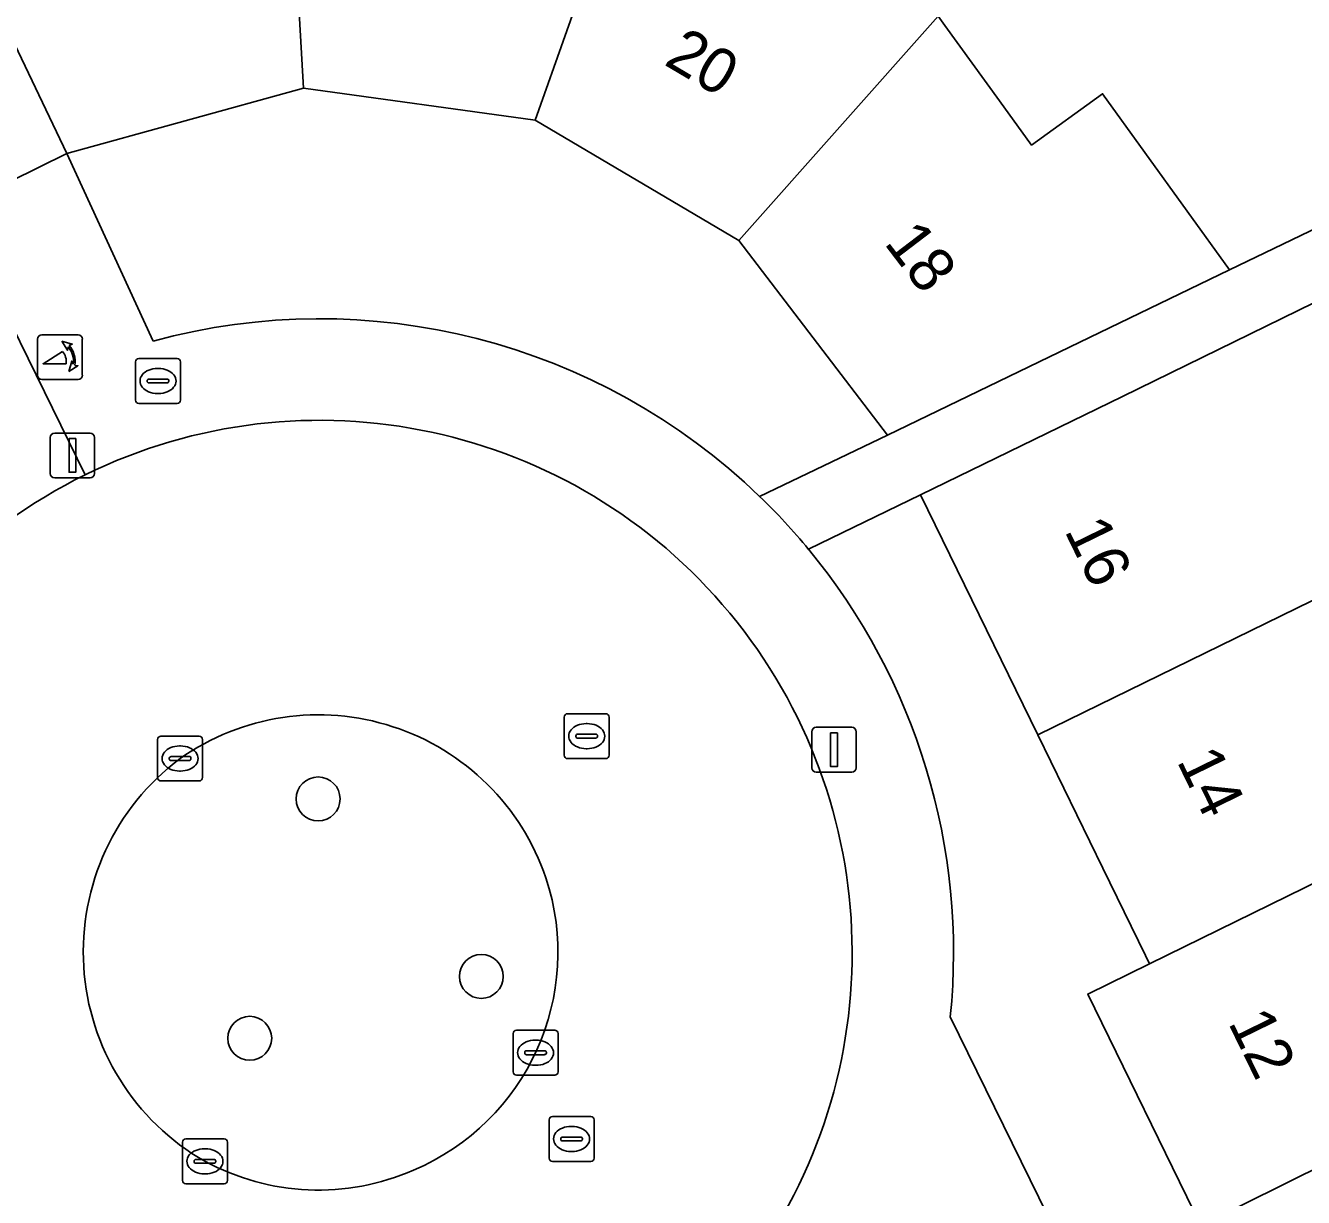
# Model space of a CAD drawing. Extents: x 160455 to 162082, y 388339 to 389736.
# Drawn here: x 160766.57 to 160795.04, y 388941.1 to 388967.2 of the extents above; entities that cross this region are included whole.
import ezdxf

# ---------------------------------------------------------------- set-up
doc = ezdxf.new("R2010")
doc.units = 0
for name, color, linetype in [('IMGEO_Boom', 7, 'Continuous'), ('IMGEO_Brandkraan', 7, 'Continuous'), ('IMGEO_Erf', 7, 'Continuous'), ('IMGEO_Groenvoorziening', 7, 'Continuous'), ('IMGEO_Kolk', 7, 'Continuous'), ('IMGEO_Lichtmast', 7, 'Continuous'), ('IMGEO_Pand', 7, 'Continuous'), ('IMGEO_Pand_nummerreeks', 7, 'Continuous'), ('IMGEO_Pand_overbouw', 7, 'Continuous'), ('IMGEO_Poller', 7, 'Continuous'), ('IMGEO_Rijbaan_lokaal_open', 7, 'Continuous'), ('IMGEO_Rioolput', 7, 'Continuous'), ('IMGEO_Voetpad_open', 7, 'Continuous')]:
    doc.layers.add(name, color=color, linetype=linetype)

msp = doc.modelspace()

# ---------------------------------------------------------------- linework, layer by layer
at = {"layer": 'IMGEO_Boom'}
for centre in [(160773.091, 388949.974), (160776.726, 388946.02), (160771.568, 388944.643)]:
    msp.add_circle(centre, 0.489, dxfattribs=at)
at = {"layer": 'IMGEO_Brandkraan'}
for p, q in [((160769.098, 388959.783), (160769.95, 388959.783)), ((160769.023, 388958.857), (160769.023, 388959.709)), ((160769.511, 388959.563), (160769.536, 388959.563)), ((160770.024, 388959.709), (160770.024, 388958.857)), ((160769.282, 388959.277), (160769.282, 388959.289)), ((160769.72, 388959.24), (160769.322, 388959.24)), ((160769.325, 388959.326), (160769.723, 388959.326)), ((160769.766, 388959.289), (160769.766, 388959.277)), ((160769.534, 388959.003), (160769.509, 388959.003)), ((160769.95, 388958.783), (160769.098, 388958.783))]:
    msp.add_line(p, q, dxfattribs=at)
for points in [[(160769.098, 388959.783), (160769.95, 388959.783)], [(160769.023, 388958.857), (160769.023, 388959.709)], [(160770.024, 388959.709), (160770.024, 388958.857)], [(160769.95, 388958.783), (160769.098, 388958.783)]]:
    msp.add_lwpolyline(points, dxfattribs=at)
for centre, radius, start, end in [((160769.1, 388959.707), 0.0765, 91.552, 178.448), ((160769.1, 388959.707), 0.0765, 91.552, 178.448), ((160769.948, 388959.707), 0.0765, 1.552, 88.448), ((160769.948, 388959.707), 0.0765, 1.552, 88.448), ((160769.322, 388959.286), 0.0403, 85.8775, 175.7526), ((160769.319, 388959.276), 0.0366, 178.938, 274.7102), ((160769.723, 388959.283), 0.043, 264.8664, 352.4533), ((160769.727, 388959.288), 0.0386, 1.7309, 96.639), ((160769.1, 388958.859), 0.0765, 181.552, 268.448), ((160769.1, 388958.859), 0.0765, 181.552, 268.448), ((160769.948, 388958.859), 0.0765, 271.552, 358.448), ((160769.948, 388958.859), 0.0765, 271.552, 358.448)]:
    msp.add_arc(centre, radius, start, end, dxfattribs=at)
for centre, major_axis, ratio, start_param, end_param in [((160769.51, 388959.283), (-0.387, 0.002), 0.722429, 4.712389, 7.853982), ((160769.535, 388959.283), (-0.39, 0.002), 0.717154, 1.570796, 4.712389)]:
    msp.add_ellipse(centre, major_axis=major_axis, ratio=ratio, start_param=start_param, end_param=end_param, dxfattribs=at)
at = {"layer": 'IMGEO_Erf'}
for points in [[(160787.053, 388967.2), (160788.269, 388965.524), (160788.985, 388964.537), (160790.566, 388965.678), (160793.391, 388961.76), (160801.322, 388965.571)], [(160777.927, 388965.095), (160772.762, 388965.804), (160767.492, 388964.351), (160769.419, 388960.173)], [(160782.925, 388956.713), (160785.772, 388958.073), (160782.465, 388962.415), (160777.927, 388965.095)], [(160800.271, 388925.116), (160797.767, 388930.233), (160795.264, 388935.349), (160792.756, 388940.475), (160790.236, 388945.627), (160791.611, 388946.301), (160791.519, 388946.489), (160790.571, 388948.432), (160789.121, 388951.402), (160786.512, 388956.747), (160784.017, 388955.533)], [(160787.173, 388945.121), (160803.386, 388912.082)]]:
    msp.add_lwpolyline(points, dxfattribs=at)
for centre, radius, start, end in [((160773.125, 388946.549), 14.119, 46.0454, 105.2163), ((160773.123, 388946.547), 14.122, 354.2056, 39.5198)]:
    msp.add_arc(centre, radius, start, end, dxfattribs=at)
at = {"layer": 'IMGEO_Groenvoorziening'}
for centre, radius, start, end in [((160773.096, 388946.493), 5.354, 18.7677, 125.1191), ((160773.231, 388946.57), 5.372, 126.7696, 240.2996), ((160773.156, 388946.562), 5.276, 292.9947, 18.2714), ((160773.097, 388946.558), 5.295, 241.4965, 293.5993)]:
    msp.add_arc(centre, radius, start, end, dxfattribs=at)
at = {"layer": 'IMGEO_Kolk'}
for p, q in [((160769.515, 388950.448), (160769.515, 388951.3)), ((160769.59, 388951.374), (160770.442, 388951.374)), ((160770.516, 388951.3), (160770.516, 388950.448)), ((160770.003, 388951.154), (160770.028, 388951.154)), ((160769.774, 388950.868), (160769.774, 388950.88)), ((160770.212, 388950.831), (160769.814, 388950.831)), ((160769.817, 388950.917), (160770.215, 388950.917)), ((160770.258, 388950.88), (160770.258, 388950.868)), ((160770.026, 388950.594), (160770.001, 388950.594)), ((160770.442, 388950.374), (160769.59, 388950.374)), ((160777.433, 388943.895), (160777.433, 388944.747)), ((160777.508, 388944.821), (160778.36, 388944.821)), ((160778.434, 388944.747), (160778.434, 388943.895)), ((160777.921, 388944.601), (160777.946, 388944.601)), ((160777.692, 388944.315), (160777.692, 388944.327)), ((160778.13, 388944.278), (160777.732, 388944.278)), ((160777.735, 388944.364), (160778.133, 388944.364)), ((160778.176, 388944.327), (160778.176, 388944.315)), ((160777.944, 388944.041), (160777.919, 388944.041)), ((160778.36, 388943.821), (160777.508, 388943.821)), ((160770.069, 388941.476), (160770.069, 388942.328)), ((160770.144, 388942.402), (160770.996, 388942.402)), ((160770.557, 388942.182), (160770.582, 388942.182)), ((160771.07, 388942.328), (160771.07, 388941.476)), ((160770.328, 388941.896), (160770.328, 388941.908)), ((160770.766, 388941.859), (160770.368, 388941.859)), ((160770.371, 388941.945), (160770.769, 388941.945)), ((160770.812, 388941.908), (160770.812, 388941.896)), ((160770.58, 388941.622), (160770.555, 388941.622)), ((160770.996, 388941.402), (160770.144, 388941.402))]:
    msp.add_line(p, q, dxfattribs=at)
for points in [[(160769.515, 388950.448), (160769.515, 388951.3)], [(160769.59, 388951.374), (160770.442, 388951.374)], [(160770.516, 388951.3), (160770.516, 388950.448)], [(160770.442, 388950.374), (160769.59, 388950.374)], [(160777.433, 388943.895), (160777.433, 388944.747)], [(160777.508, 388944.821), (160778.36, 388944.821)], [(160778.434, 388944.747), (160778.434, 388943.895)], [(160778.36, 388943.821), (160777.508, 388943.821)], [(160770.069, 388941.476), (160770.069, 388942.328)], [(160770.144, 388942.402), (160770.996, 388942.402)], [(160771.07, 388942.328), (160771.07, 388941.476)], [(160770.996, 388941.402), (160770.144, 388941.402)]]:
    msp.add_lwpolyline(points, dxfattribs=at)
for centre, radius, start, end in [((160769.592, 388951.298), 0.0765, 91.552, 178.448), ((160769.592, 388951.298), 0.0765, 91.552, 178.448), ((160770.44, 388951.298), 0.0765, 1.552, 88.448), ((160770.44, 388951.298), 0.0765, 1.552, 88.448), ((160769.814, 388950.877), 0.0403, 85.8775, 175.7526), ((160769.811, 388950.867), 0.0366, 178.938, 274.7102), ((160770.215, 388950.874), 0.043, 264.8664, 352.4533), ((160770.219, 388950.879), 0.0386, 1.7309, 96.639), ((160769.592, 388950.45), 0.0765, 181.552, 268.448), ((160769.592, 388950.45), 0.0765, 181.552, 268.448), ((160770.44, 388950.45), 0.0765, 271.552, 358.448), ((160770.44, 388950.45), 0.0765, 271.552, 358.448), ((160777.51, 388944.745), 0.0765, 91.552, 178.448), ((160777.51, 388944.745), 0.0765, 91.552, 178.448), ((160778.358, 388944.745), 0.0765, 1.552, 88.448), ((160778.358, 388944.745), 0.0765, 1.552, 88.448), ((160777.732, 388944.324), 0.0403, 85.8775, 175.7526), ((160777.729, 388944.314), 0.0366, 178.938, 274.7102), ((160778.133, 388944.321), 0.043, 264.8664, 352.4533), ((160778.137, 388944.326), 0.0386, 1.7309, 96.639), ((160777.51, 388943.897), 0.0765, 181.552, 268.448), ((160777.51, 388943.897), 0.0765, 181.552, 268.448), ((160778.358, 388943.897), 0.0765, 271.552, 358.448), ((160778.358, 388943.897), 0.0765, 271.552, 358.448), ((160770.146, 388942.326), 0.0765, 91.552, 178.448), ((160770.146, 388942.326), 0.0765, 91.552, 178.448), ((160770.994, 388942.326), 0.0765, 1.552, 88.448), ((160770.994, 388942.326), 0.0765, 1.552, 88.448), ((160770.368, 388941.905), 0.0403, 85.8775, 175.7526), ((160770.365, 388941.895), 0.0366, 178.938, 274.7102), ((160770.769, 388941.902), 0.043, 264.8664, 352.4533), ((160770.773, 388941.907), 0.0386, 1.7309, 96.639), ((160770.146, 388941.478), 0.0765, 181.552, 268.448), ((160770.146, 388941.478), 0.0765, 181.552, 268.448), ((160770.994, 388941.478), 0.0765, 271.552, 358.448), ((160770.994, 388941.478), 0.0765, 271.552, 358.448)]:
    msp.add_arc(centre, radius, start, end, dxfattribs=at)
for centre, major_axis, ratio, start_param, end_param in [((160770.002, 388950.874), (-0.387, 0.002), 0.722429, 4.712389, 7.853982), ((160770.027, 388950.874), (-0.39, 0.002), 0.717154, 1.570796, 4.712389), ((160777.92, 388944.321), (-0.387, 0.002), 0.722429, 4.712389, 7.853982), ((160777.945, 388944.321), (-0.39, 0.002), 0.717154, 1.570796, 4.712389), ((160770.556, 388941.902), (-0.387, 0.002), 0.722429, 4.712389, 7.853982), ((160770.581, 388941.902), (-0.39, 0.002), 0.717154, 1.570796, 4.712389)]:
    msp.add_ellipse(centre, major_axis=major_axis, ratio=ratio, start_param=start_param, end_param=end_param, dxfattribs=at)
at = {"layer": 'IMGEO_Lichtmast'}
for p, q in [((160767.222, 388958.123), (160768.012, 388958.123)), ((160768.012, 388958.123), (160767.222, 388958.123)), ((160767.122, 388957.223), (160767.122, 388958.023)), ((160767.122, 388958.023), (160767.122, 388957.223)), ((160768.112, 388958.023), (160768.112, 388957.223)), ((160768.112, 388957.223), (160768.112, 388958.023)), ((160768.012, 388957.123), (160767.222, 388957.123)), ((160767.222, 388957.123), (160768.012, 388957.123)), ((160784.187, 388951.569), (160784.977, 388951.569)), ((160784.977, 388951.569), (160784.187, 388951.569)), ((160784.087, 388950.669), (160784.087, 388951.469)), ((160784.087, 388951.469), (160784.087, 388950.669)), ((160785.077, 388951.469), (160785.077, 388950.669)), ((160785.077, 388950.669), (160785.077, 388951.469)), ((160784.977, 388950.569), (160784.187, 388950.569)), ((160784.187, 388950.569), (160784.977, 388950.569))]:
    msp.add_line(p, q, dxfattribs=at)
for points in [[(160767.542, 388957.998), (160767.692, 388957.998), (160767.692, 388957.248), (160767.542, 388957.248), (160767.542, 388957.998)], [(160784.507, 388951.444), (160784.657, 388951.444), (160784.657, 388950.694), (160784.507, 388950.694), (160784.507, 388951.444)]]:
    msp.add_lwpolyline(points, dxfattribs=at)
for centre, start, end in [((160767.222, 388958.023), 90, 180), ((160767.222, 388958.023), 90, 180), ((160768.012, 388958.023), 0, 90), ((160768.012, 388958.023), 360, 90), ((160767.222, 388957.223), 180, 270), ((160767.222, 388957.223), 180, 270), ((160768.012, 388957.223), 270, 0), ((160768.012, 388957.223), 270, 0), ((160784.187, 388951.469), 90, 180), ((160784.187, 388951.469), 90, 180), ((160784.977, 388951.469), 0, 90), ((160784.977, 388951.469), 360, 90), ((160784.187, 388950.669), 180, 270), ((160784.187, 388950.669), 180, 270), ((160784.977, 388950.669), 270, 0), ((160784.977, 388950.669), 270, 0)]:
    msp.add_arc(centre, 0.1, start, end, dxfattribs=at)
at = {"layer": 'IMGEO_Pand'}
for points in [[(160784.072, 388971.118), (160786.141, 388976.228), (160782.499, 388977.703), (160780.744, 388973.058), (160777.927, 388965.095), (160782.465, 388962.415), (160786.902, 388967.409), (160788.198, 388968.868)], [(160772.392, 388972.28), (160772.279, 388974.257), (160772.155, 388976.431), (160772.055, 388976.426), (160763.003, 388973.919), (160762.913, 388973.876), (160764.69, 388970.203), (160767.492, 388964.351), (160772.762, 388965.804)], [(160780.744, 388973.058), (160776.113, 388973.735), (160775.831, 388971.805), (160775.33, 388971.874), (160772.562, 388972.256), (160772.392, 388972.28), (160772.762, 388965.804), (160777.927, 388965.095)], [(160787.053, 388967.2), (160786.902, 388967.409), (160782.465, 388962.415), (160785.772, 388958.073), (160790.273, 388960.251), (160793.391, 388961.76), (160790.566, 388965.678), (160788.985, 388964.537), (160788.269, 388965.524)], [(160789.121, 388951.402), (160796.915, 388955.213), (160796.867, 388955.436), (160796.577, 388956.793), (160795.635, 388961.199), (160791.006, 388958.94), (160786.512, 388956.747)], [(160796.915, 388955.213), (160789.121, 388951.402), (160790.571, 388948.432), (160791.519, 388946.489), (160791.611, 388946.301), (160799.284, 388950.064), (160801.5, 388951.151), (160799.006, 388956.236), (160798.263, 388955.872)], [(160799.284, 388950.064), (160791.611, 388946.301), (160790.236, 388945.627), (160792.756, 388940.475), (160800.311, 388944.226), (160800.269, 388944.463), (160799.718, 388947.594)], [(160800.311, 388944.226), (160792.756, 388940.475), (160795.264, 388935.349), (160802.818, 388939.112), (160802.771, 388939.349), (160802.335, 388941.549), (160801.67, 388944.901)]]:
    msp.add_lwpolyline(points, close=True, dxfattribs=at)
at = {"layer": 'IMGEO_Pand_overbouw'}
msp.add_lwpolyline([(160764.69, 388970.203), (160762.173, 388968.959), (160764.994, 388963.118), (160767.492, 388964.351)], close=True, dxfattribs=at)
at = {"layer": 'IMGEO_Poller'}
for p, q in [((160766.842, 388960.216), (160766.842, 388959.409)), ((160766.842, 388960.216), (160766.842, 388959.409)), ((160767.744, 388960.311), (160766.936, 388960.311)), ((160767.744, 388960.311), (160766.936, 388960.311)), ((160767.838, 388959.409), (160767.838, 388960.216)), ((160767.838, 388959.409), (160767.838, 388960.216)), ((160766.936, 388959.314), (160767.744, 388959.314)), ((160766.936, 388959.314), (160767.744, 388959.314))]:
    msp.add_line(p, q, dxfattribs=at)
for points in [[(160767.521, 388960.04), (160767.509, 388959.967), (160767.384, 388960.172)], [(160767.384, 388960.172), (160767.615, 388960.106), (160767.544, 388960.074)], [(160767.477, 388959.667), (160766.964, 388959.667), (160767.394, 388959.942)], [(160767.537, 388959.495), (160767.603, 388959.726), (160767.633, 388959.658)], [(160767.669, 388959.631), (160767.741, 388959.62), (160767.537, 388959.495)]]:
    msp.add_lwpolyline(points, dxfattribs=at)
for centre, radius, start, end in [((160766.936, 388960.216), 0.0946, 90, 180), ((160766.936, 388960.216), 0.0946, 90, 180), ((160767.163, 388959.727), 0.516, 349.3569, 42.2912), ((160767.744, 388960.216), 0.0946, 0, 90), ((160767.744, 388960.216), 0.0946, 0, 90), ((160767.149, 388959.717), 0.332, 351.3247, 42.4854), ((160767.163, 388959.727), 0.476, 351.7527, 41.1691), ((160766.936, 388959.409), 0.0946, 180, 270), ((160766.936, 388959.409), 0.0946, 180, 270), ((160767.744, 388959.409), 0.0946, 270, 0), ((160767.744, 388959.409), 0.0946, 270, 0)]:
    msp.add_arc(centre, radius, start, end, dxfattribs=at)
at = {"layer": 'IMGEO_Rijbaan_lokaal_open'}
for centre, radius, start, end in [((160773.127, 388946.547), 11.859, 323.1268, 116.142), ((160773.127, 388946.547), 11.859, 116.1392, 268.92), ((160773.096, 388946.493), 5.354, 18.7677, 125.1191), ((160773.231, 388946.57), 5.372, 126.7696, 240.2996), ((160773.156, 388946.562), 5.276, 292.9947, 18.2714), ((160773.097, 388946.558), 5.295, 241.4965, 293.5993)]:
    msp.add_arc(centre, radius, start, end, dxfattribs=at)
at = {"layer": 'IMGEO_Rioolput'}
for p, q in [((160778.648, 388951.872), (160779.5, 388951.872)), ((160778.573, 388950.946), (160778.573, 388951.798)), ((160779.061, 388951.652), (160779.086, 388951.652)), ((160779.574, 388951.798), (160779.574, 388950.946)), ((160778.832, 388951.366), (160778.832, 388951.378)), ((160779.27, 388951.329), (160778.872, 388951.329)), ((160778.875, 388951.415), (160779.273, 388951.415)), ((160779.316, 388951.378), (160779.316, 388951.366)), ((160779.084, 388951.092), (160779.059, 388951.092)), ((160779.5, 388950.872), (160778.648, 388950.872)), ((160778.236, 388941.975), (160778.236, 388942.827)), ((160778.311, 388942.901), (160779.163, 388942.901)), ((160779.237, 388942.827), (160779.237, 388941.975)), ((160778.538, 388942.444), (160778.936, 388942.444)), ((160778.724, 388942.681), (160778.749, 388942.681)), ((160778.495, 388942.395), (160778.495, 388942.407)), ((160778.933, 388942.358), (160778.535, 388942.358)), ((160778.979, 388942.407), (160778.979, 388942.395)), ((160779.163, 388941.901), (160778.311, 388941.901)), ((160778.747, 388942.121), (160778.722, 388942.121))]:
    msp.add_line(p, q, dxfattribs=at)
for points in [[(160778.648, 388951.872), (160779.5, 388951.872)], [(160778.573, 388950.946), (160778.573, 388951.798)], [(160779.574, 388951.798), (160779.574, 388950.946)], [(160779.5, 388950.872), (160778.648, 388950.872)], [(160778.236, 388941.975), (160778.236, 388942.827)], [(160778.311, 388942.901), (160779.163, 388942.901)], [(160779.237, 388942.827), (160779.237, 388941.975)], [(160779.163, 388941.901), (160778.311, 388941.901)]]:
    msp.add_lwpolyline(points, dxfattribs=at)
for centre, radius, start, end in [((160778.65, 388951.796), 0.0765, 91.552, 178.448), ((160778.65, 388951.796), 0.0765, 91.552, 178.448), ((160779.498, 388951.796), 0.0765, 1.552, 88.448), ((160779.498, 388951.796), 0.0765, 1.552, 88.448), ((160778.872, 388951.375), 0.0403, 85.8775, 175.7526), ((160778.869, 388951.365), 0.0366, 178.938, 274.7102), ((160779.273, 388951.372), 0.043, 264.8664, 352.4533), ((160779.277, 388951.377), 0.0386, 1.7309, 96.639), ((160778.65, 388950.948), 0.0765, 181.552, 268.448), ((160778.65, 388950.948), 0.0765, 181.552, 268.448), ((160779.498, 388950.948), 0.0765, 271.552, 358.448), ((160779.498, 388950.948), 0.0765, 271.552, 358.448), ((160778.313, 388942.825), 0.0765, 91.552, 178.448), ((160778.313, 388942.825), 0.0765, 91.552, 178.448), ((160779.161, 388942.825), 0.0765, 1.552, 88.448), ((160779.161, 388942.825), 0.0765, 1.552, 88.448), ((160778.535, 388942.404), 0.0403, 85.8775, 175.7526), ((160778.94, 388942.406), 0.0386, 1.7309, 96.639), ((160778.532, 388942.394), 0.0366, 178.938, 274.7102), ((160778.936, 388942.401), 0.043, 264.8664, 352.4533), ((160778.313, 388941.977), 0.0765, 181.552, 268.448), ((160778.313, 388941.977), 0.0765, 181.552, 268.448), ((160779.161, 388941.977), 0.0765, 271.552, 358.448), ((160779.161, 388941.977), 0.0765, 271.552, 358.448)]:
    msp.add_arc(centre, radius, start, end, dxfattribs=at)
for centre, major_axis, ratio, start_param, end_param in [((160779.06, 388951.372), (-0.387, 0.002), 0.722429, 4.712389, 7.853982), ((160779.085, 388951.372), (-0.39, 0.002), 0.717154, 1.570796, 4.712389), ((160778.723, 388942.401), (-0.387, 0.002), 0.722429, 4.712389, 7.853982), ((160778.748, 388942.401), (-0.39, 0.002), 0.717154, 1.570796, 4.712389)]:
    msp.add_ellipse(centre, major_axis=major_axis, ratio=ratio, start_param=start_param, end_param=end_param, dxfattribs=at)
at = {"layer": 'IMGEO_Voetpad_open'}
for points in [[(160791.006, 388958.94), (160795.635, 388961.199), (160801.935, 388964.298), (160805.537, 388966.059), (160806.604, 388963.877), (160809.599, 388957.752), (160810.636, 388955.631), (160811.667, 388953.521), (160813.174, 388950.437), (160814.522, 388951.096), (160800.689, 388979.406), (160798.401, 388980.092), (160797.321, 388978.786), (160799.648, 388978.161), (160803.864, 388969.485), (160804.929, 388967.323), (160801.322, 388965.571), (160793.391, 388961.76), (160790.273, 388960.251), (160785.772, 388958.073), (160782.925, 388956.713)], [(160769.419, 388960.173), (160767.492, 388964.351), (160764.994, 388963.118), (160767.902, 388957.193)], [(160767.902, 388957.193), (160764.994, 388963.118), (160762.496, 388961.885), (160764.525, 388957.747)], [(160784.017, 388955.533), (160786.512, 388956.747), (160791.006, 388958.94)], [(160813.316, 388891.537), (160812.53, 388893.161), (160810.186, 388898.103), (160806.456, 388905.785), (160803.386, 388912.082), (160787.173, 388945.121)]]:
    msp.add_lwpolyline(points, dxfattribs=at)
msp.add_lwpolyline([(160764.69, 388970.203), (160759.656, 388967.715), (160762.496, 388961.885), (160764.994, 388963.118), (160767.492, 388964.351)], close=True, dxfattribs=at)
for centre, radius, start, end in [((160773.125, 388946.549), 14.119, 46.0454, 105.2163), ((160773.127, 388946.547), 11.859, 323.1268, 116.142), ((160773.127, 388946.547), 11.859, 116.1392, 268.92), ((160773.016, 388946.448), 14.267, 39.5519, 46.012), ((160773.016, 388946.448), 14.267, 39.5519, 46.012), ((160773.123, 388946.547), 14.122, 354.2056, 39.5198)]:
    msp.add_arc(centre, radius, start, end, dxfattribs=at)

# ---------------------------------------------------------------- texts
at = {"layer": 'IMGEO_Pand_nummerreeks'}
for s, rotation, p in [('20', 329.4327, (160780.768, 388966.343)), ('18', 307.2936, (160785.68, 388962.353)), ('16', 296.0178, (160789.705, 388955.95)), ('14', 296.0178, (160792.208, 388950.821)), ('12', 296.0694, (160793.351, 388944.995))]:
    msp.add_text(s, height=1, rotation=rotation, dxfattribs=at).set_placement(p)

doc.saveas('drawing.dxf')
